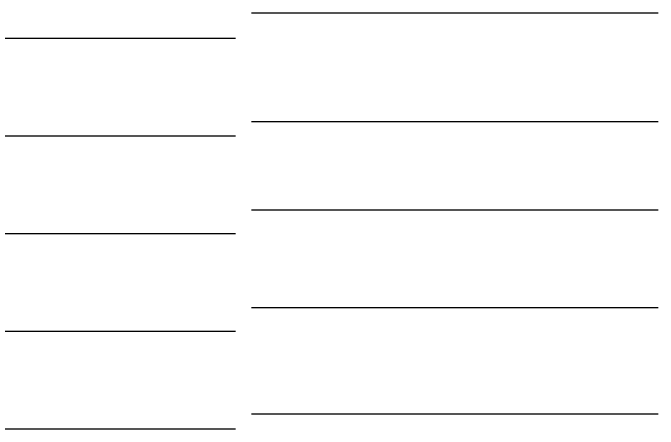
# Model space of a CAD drawing. Extents: x 0 to 34, y 0 to 22.
# Drawn here: x 7.016 to 9, y 11.177 to 12.455 of the extents above; entities that cross this region are included whole.
import ezdxf

# ---------------------------------------------------------------- set-up
doc = ezdxf.new("R2010")
doc.units = 0
doc.layers.add('SH_Data', color=7, linetype='Continuous')

msp = doc.modelspace()

# ---------------------------------------------------------------- linework, layer by layer
at = {"layer": 'SH_Data'}
for p, q in [((7.75, 12.4553), (9, 12.4553)), ((7.7, 12.3767), (4.4937, 12.3767)), ((9, 12.1207), (7.75, 12.1207)), ((7.7, 12.0767), (3.9895, 12.0767)), ((9, 11.8491), (7.75, 11.8491)), ((7.7, 11.7767), (3.6192, 11.7767)), ((9, 11.5491), (7.75, 11.5491)), ((7.7, 11.4767), (3.3288, 11.4767)), ((9, 11.2223), (7.75, 11.2223)), ((7.7, 11.1767), (4.7452, 11.1767))]:
    msp.add_line(p, q, dxfattribs=at)

doc.saveas('drawing.dxf')
